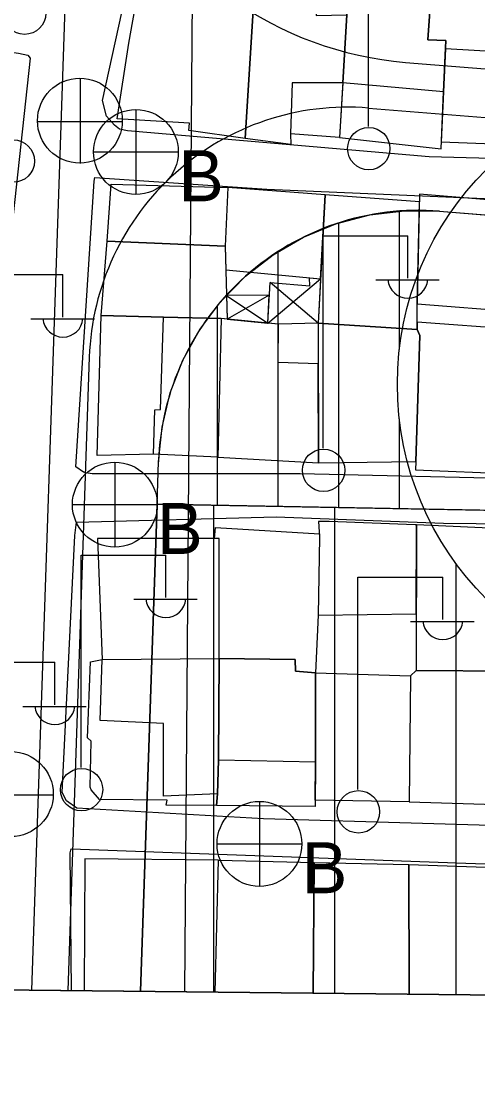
# Model space of a CAD drawing. Extents: x 417997 to 421451, y 4451742 to 4455216.
# Drawn here: x 420575.3 to 420613, y 4452223.3 to 4452310.2 of the extents above; entities that cross this region are included whole.
import ezdxf

# ---------------------------------------------------------------- set-up
doc = ezdxf.new("R2010")
doc.units = 0
for name, color, linetype in [('ADA', 7, 'Continuous'), ('ADAKENARI', 7, 'Continuous'), ('B_Mesken', 7, 'Continuous'), ('B_Sundurma', 7, 'Continuous'), ('B_Teras', 7, 'Continuous'), ('KALDIRIM', 7, 'Continuous'), ('PAFTALAMA', 7, 'Continuous'), ('PL_KON_MEV_350', 7, 'Continuous'), ('PL_KON_MEV_500', 7, 'Continuous'), ('S_Elektrik_Diregi', 7, 'Continuous'), ('S_Rogar_Kapagi', 7, 'Continuous'), ('S_Rogar_Kapagi_Buski', 7, 'Continuous'), ('SM_DAIRE', 7, 'Continuous'), ('SN_KENTSEL_DONUSUM', 7, 'Continuous'), ('TR_ORTAYOGUNKONUT', 7, 'Continuous'), ('TR_YUKSEKYOGUNKONUT', 7, 'Continuous'), ('Y_Lejant', 7, 'Continuous'), ('Yol_Sose', 7, 'Continuous')]:
    doc.layers.add(name, color=color, linetype=linetype)

msp = doc.modelspace()

# ---------------------------------------------------------------- linework, layer by layer
at = {"layer": 'ADA'}
msp.add_line((420586.507, 4452270.328), (420667.926, 4452268.821), dxfattribs=at)
msp.add_line((420586.507, 4452270.328), (420667.926, 4452268.821), dxfattribs=at)
at = {"layer": 'ADAKENARI'}
for p, q in [((420609.825, 4452294.482), (420669.435, 4452289.617)), ((420609.825, 4452294.482), (420669.435, 4452289.617)), ((420586.507, 4452270.328), (420586.626, 4452273.816)), ((420586.507, 4452270.328), (420586.626, 4452273.816)), ((420585.145, 4452230.185), (420586.507, 4452270.328)), ((420585.145, 4452230.185), (420586.507, 4452270.328))]:
    msp.add_line(p, q, dxfattribs=at)
msp.add_arc((420608.079, 4452273.088), 21.465, 85.33444, 178.05592, dxfattribs=at)
msp.add_arc((420608.079, 4452273.088), 21.465, 85.33444, 178.05592, dxfattribs=at)
at = {"layer": 'B_Mesken'}
for points in [[(420583.223, 4452302.095), (420584.18, 4452308.329), (420585.509, 4452315.716), (420594.594, 4452313.729), (420593.782, 4452300.484), (420589.126, 4452301.138), (420589.19, 4452301.73)], [(420594.594, 4452313.729), (420599.719, 4452313.139), (420599.643, 4452310.613), (420602.178, 4452310.656), (420601.567, 4452300.544), (420597.514, 4452300.867), (420597.562, 4452299.968), (420593.782, 4452300.484)], [(420609.948, 4452299.623), (420610.147, 4452304.306), (420610.35, 4452308.56), (420608.861, 4452308.619), (420609.117, 4452312.117), (420602.4, 4452312.748), (420602.178, 4452310.656), (420601.84, 4452305.066), (420601.567, 4452300.544)], [(420618.345, 4452307.392), (420610.317, 4452307.872), (420610.147, 4452304.306), (420609.973, 4452300.205), (420617.863, 4452299.895), (420617.907, 4452300.207)], [(420582.73, 4452296.699), (420592.365, 4452296.436), (420592.12, 4452291.613), (420582.393, 4452292.018)], [(420592.365, 4452296.436), (420592.12, 4452291.613), (420592.179, 4452289.644), (420600.008, 4452288.903), (420600.377, 4452295.838)], [(420599.814, 4452285.249), (420607.978, 4452284.742), (420607.982, 4452286.857), (420608.169, 4452295.265), (420600.377, 4452295.838)], [(420617.355, 4452294.371), (420617.465, 4452295.103), (420608.183, 4452295.879), (420607.982, 4452286.857), (420616.381, 4452286.192)], [(420592.12, 4452291.613), (420592.302, 4452285.596), (420591.789, 4452285.648), (420587.035, 4452285.753), (420581.892, 4452285.874), (420582.393, 4452292.018)], [(420581.554, 4452274.339), (420581.892, 4452285.874), (420587.035, 4452285.753), (420591.789, 4452285.648), (420591.517, 4452274.212), (420586.214, 4452274.462)], [(420599.818, 4452281.911), (420596.498, 4452282.001), (420596.537, 4452285.174), (420591.789, 4452285.648), (420591.517, 4452274.212), (420599.826, 4452273.741)], [(420599.814, 4452285.249), (420599.826, 4452273.741), (420607.875, 4452273.839), (420608.211, 4452284.248), (420607.978, 4452284.742)], [(420616.208, 4452284.731), (420607.979, 4452285.338), (420607.978, 4452284.742), (420608.211, 4452284.248), (420607.875, 4452273.839), (420607.846, 4452273.164), (420615.916, 4452272.83), (420615.927, 4452273.316), (420615.981, 4452280.931)], [(420591.263, 4452267.504), (420591.327, 4452268.413), (420599.905, 4452267.882), (420599.921, 4452267.619), (420599.794, 4452261.2), (420599.577, 4452256.441), (420597.934, 4452256.567), (420597.91, 4452257.522), (420591.629, 4452257.609), (420591.623, 4452267.504)], [(420607.927, 4452268.619), (420607.824, 4452268.623), (420600.723, 4452268.904), (420599.842, 4452268.898), (420599.921, 4452267.619), (420599.794, 4452261.2), (420607.91, 4452261.29)], [(420615.763, 4452268.268), (420607.927, 4452268.619), (420607.9, 4452256.631), (420615.616, 4452256.578)], [(420591.623, 4452267.504), (420581.593, 4452267.495), (420581.968, 4452257.546), (420591.629, 4452257.609)], [(420581.771, 4452246.001), (420581.069, 4452246.78), (420580.996, 4452247.006), (420581.06, 4452250.801), (420580.765, 4452251.076), (420581.025, 4452257.34), (420581.968, 4452257.546), (420591.629, 4452257.609), (420591.595, 4452249.245), (420591.488, 4452246.448), (420591.411, 4452245.497), (420587.264, 4452245.539), (420587.341, 4452245.942)], [(420599.563, 4452245.417), (420591.411, 4452245.497), (420591.488, 4452246.448), (420591.595, 4452249.245), (420591.629, 4452257.609), (420597.91, 4452257.522), (420597.934, 4452256.567), (420599.577, 4452256.441), (420599.58, 4452249.071)], [(420607.428, 4452256.187), (420607.317, 4452245.811), (420599.565, 4452245.93), (420599.58, 4452249.071), (420599.577, 4452256.441)], [(420615.606, 4452255.717), (420615.606, 4452255.717), (420615.616, 4452256.578), (420607.9, 4452256.631), (420607.428, 4452256.187), (420607.317, 4452245.811), (420615.319, 4452245.559), (420615.606, 4452255.717)]]:
    msp.add_lwpolyline(points, close=True, dxfattribs=at)
for points in [[(420591.317, 4452230.119), (420591.574, 4452241.006), (420580.552, 4452241.11), (420580.488, 4452230.233)], [(420591.317, 4452230.119), (420591.574, 4452241.006), (420599.48, 4452240.793), (420599.408, 4452230.033)], [(420599.408, 4452230.033), (420599.48, 4452240.793), (420607.278, 4452240.65), (420607.33, 4452229.95)], [(420607.33, 4452229.95), (420607.278, 4452240.65), (420615.211, 4452240.371), (420615.125, 4452229.867)]]:
    msp.add_lwpolyline(points, dxfattribs=at)
at = {"layer": 'B_Sundurma'}
for p, q in [((420595.644, 4452285.263), (420600.008, 4452288.903)), ((420599.814, 4452285.249), (420595.833, 4452288.594)), ((420592.243, 4452287.539), (420595.644, 4452285.263)), ((420595.774, 4452287.552), (420592.302, 4452285.596))]:
    msp.add_line(p, q, dxfattribs=at)
for points in [[(420599.814, 4452285.249), (420596.537, 4452285.174), (420595.644, 4452285.263), (420595.833, 4452288.594), (420599.126, 4452288.341), (420599.092, 4452288.99), (420600.008, 4452288.903)], [(420595.774, 4452287.552), (420592.243, 4452287.539), (420592.302, 4452285.596), (420595.644, 4452285.263)]]:
    msp.add_lwpolyline(points, close=True, dxfattribs=at)
at = {"layer": 'B_Teras'}
for points in [[(420601.84, 4452305.066), (420597.669, 4452305.066), (420597.514, 4452300.867), (420597.562, 4452299.968), (420593.782, 4452300.484), (420594.594, 4452313.729), (420599.719, 4452313.139), (420599.643, 4452310.613), (420602.178, 4452310.656)], [(420609.117, 4452312.117), (420608.861, 4452308.619), (420610.35, 4452308.56), (420610.147, 4452304.306), (420601.84, 4452305.066), (420602.178, 4452310.656), (420602.4, 4452312.748)], [(420587.035, 4452285.753), (420591.789, 4452285.648), (420591.517, 4452274.212), (420586.214, 4452274.462), (420586.313, 4452278.124), (420586.786, 4452278.146)], [(420591.595, 4452249.245), (420591.488, 4452246.448), (420587.048, 4452246.259), (420587.054, 4452252.268), (420581.816, 4452252.496), (420581.968, 4452257.546), (420591.629, 4452257.609)], [(420599.577, 4452256.441), (420599.58, 4452249.071), (420591.595, 4452249.245), (420591.629, 4452257.609), (420597.91, 4452257.522), (420597.934, 4452256.567)]]:
    msp.add_lwpolyline(points, close=True, dxfattribs=at)
at = {"layer": 'KALDIRIM'}
for p, q in [((420579.051, 4452315.942), (420576.143, 4452230.28)), ((420579.051, 4452315.942), (420576.143, 4452230.28)), ((420607.026, 4452306.75), (420758.831, 4452294.362)), ((420607.026, 4452306.75), (420758.831, 4452294.362)), ((420603.973, 4452302.986), (420758.481, 4452290.377)), ((420603.973, 4452302.986), (420758.481, 4452290.377)), ((420580.915, 4452282.446), (420579.144, 4452230.248)), ((420580.915, 4452282.446), (420579.144, 4452230.248))]:
    msp.add_line(p, q, dxfattribs=at)
for centre, radius, start, end in [((420609.382, 4452335.623), 28.968, 203.84179, 265.33444), ((420609.382, 4452335.623), 28.968, 203.84179, 265.33444), ((420602.238, 4452281.722), 21.335, 85.33444, 178.05592), ((420602.238, 4452281.722), 21.335, 85.33444, 178.05592)]:
    msp.add_arc(centre, radius, start, end, dxfattribs=at)
at = {"layer": 'PAFTALAMA'}
msp.add_line((419108.72, 4452245.779), (421237.47, 4452223.295), dxfattribs=at)
msp.add_line((419108.72, 4452245.779), (421237.47, 4452223.295), dxfattribs=at)
at = {"layer": 'PL_KON_MEV_350'}
msp.add_line((420585.145, 4452230.185), (420709.224, 4452228.874), dxfattribs=at)
msp.add_lwpolyline([(420709.224, 4452228.874), (420709.096, 4452239.866), (420708.554, 4452286.425), (420669.435, 4452289.617), (420667.926, 4452268.821), (420586.507, 4452270.328), (420585.145, 4452230.185)], dxfattribs=at)
at = {"layer": 'PL_KON_MEV_500'}
msp.add_lwpolyline([(420667.926, 4452268.821), (420586.507, 4452270.328), (420586.626, 4452273.816), (420586.919, 4452276.694), (420587.595, 4452279.506), (420588.644, 4452282.202), (420590.046, 4452284.732), (420591.775, 4452287.051), (420593.801, 4452289.116), (420596.085, 4452290.89), (420598.588, 4452292.341), (420601.262, 4452293.442), (420604.061, 4452294.174), (420606.932, 4452294.523), (420609.825, 4452294.482), (420669.435, 4452289.617)], close=True, dxfattribs=at)
msp.add_lwpolyline([(420667.926, 4452268.821), (420586.507, 4452270.328), (420586.626, 4452273.816), (420586.919, 4452276.694), (420587.595, 4452279.506), (420588.644, 4452282.202), (420590.046, 4452284.732), (420591.775, 4452287.051), (420593.801, 4452289.116), (420596.085, 4452290.89), (420598.588, 4452292.341), (420601.262, 4452293.442), (420604.061, 4452294.174), (420606.932, 4452294.523), (420609.825, 4452294.482), (420669.435, 4452289.617)], close=True, dxfattribs=at)
at = {"layer": 'S_Elektrik_Diregi'}
for p, q in [((420603.95, 4452301.472), (420603.95, 4452318.973)), ((420600.217, 4452274.963), (420600.217, 4452292.463)), ((420600.217, 4452292.463), (420607.218, 4452292.463)), ((420607.218, 4452288.963), (420607.218, 4452292.463)), ((420571.743, 4452289.255), (420578.743, 4452289.255)), ((420578.743, 4452285.755), (420578.743, 4452289.255)), ((420604.557, 4452288.823), (420609.808, 4452288.823)), ((420576.083, 4452285.615), (420581.333, 4452285.615)), ((420580.241, 4452248.644), (420580.241, 4452266.144)), ((420580.241, 4452266.144), (420587.241, 4452266.144)), ((420587.241, 4452262.644), (420587.241, 4452266.144)), ((420603.094, 4452246.816), (420603.094, 4452264.316)), ((420603.094, 4452264.316), (420610.095, 4452264.316)), ((420610.095, 4452260.816), (420610.095, 4452264.316)), ((420584.581, 4452262.504), (420589.831, 4452262.504)), ((420607.435, 4452260.676), (420612.685, 4452260.676)), ((420571.078, 4452257.308), (420578.078, 4452257.308)), ((420578.078, 4452253.808), (420578.078, 4452257.308)), ((420575.418, 4452253.668), (420580.668, 4452253.668))]:
    msp.add_line(p, q, dxfattribs=at)
for centre in [(420575.576, 4452310.802), (420603.986, 4452299.637), (420574.643, 4452298.613), (420600.253, 4452273.128), (420580.277, 4452246.808), (420603.13, 4452244.98)]:
    msp.add_circle(centre, 1.75, dxfattribs=at)
for centre in [(420607.218, 4452288.976), (420578.744, 4452285.768), (420587.242, 4452262.657), (420610.095, 4452260.828), (420578.079, 4452253.821)]:
    msp.add_arc(centre, 1.658, 184.83843, 355.14641, dxfattribs=at)
at = {"layer": 'S_Rogar_Kapagi'}
for p, q in [((420580.192, 4452298.415), (420580.192, 4452305.415)), ((420576.622, 4452301.88), (420583.622, 4452301.88)), ((420570.929, 4452246.374), (420577.93, 4452246.374))]:
    msp.add_line(p, q, dxfattribs=at)
for centre in [(420580.139, 4452301.943), (420574.446, 4452246.438)]:
    msp.add_circle(centre, 3.5, dxfattribs=at)
at = {"layer": 'S_Rogar_Kapagi_Buski'}
for p, q in [((420584.764, 4452302.863), (420584.764, 4452295.863)), ((420581.264, 4452299.363), (420588.264, 4452299.363)), ((420583.025, 4452273.796), (420583.025, 4452266.796)), ((420579.525, 4452270.296), (420586.525, 4452270.296)), ((420594.96, 4452245.835), (420594.96, 4452238.835)), ((420591.46, 4452242.335), (420598.46, 4452242.335))]:
    msp.add_line(p, q, dxfattribs=at)
for centre in [(420584.764, 4452299.363), (420583.025, 4452270.296), (420594.96, 4452242.335)]:
    msp.add_circle(centre, 3.5, dxfattribs=at)
at = {"layer": 'SM_DAIRE'}
msp.add_circle((420631.343, 4452280.222), 25, dxfattribs=at)
msp.add_circle((420631.343, 4452280.222), 25, dxfattribs=at)
at = {"layer": 'SN_KENTSEL_DONUSUM'}
msp.add_line((420589.681, 4452346.631), (420588.778, 4452230.147), dxfattribs=at)
msp.add_line((420589.681, 4452346.631), (420588.778, 4452230.147), dxfattribs=at)
at = {"layer": 'TR_ORTAYOGUNKONUT'}
for p, q in [((420591.192, 4452230.121), (420591.192, 4452270.242)), ((420591.192, 4452230.121), (420591.192, 4452270.242)), ((420601.192, 4452230.015), (420601.192, 4452270.056)), ((420601.192, 4452230.015), (420601.192, 4452270.056)), ((420611.192, 4452229.91), (420611.192, 4452265.425)), ((420611.192, 4452229.91), (420611.192, 4452265.425))]:
    msp.add_line(p, q, dxfattribs=at)
at = {"layer": 'TR_YUKSEKYOGUNKONUT'}
for p, q in [((420606.507, 4452283.087), (420606.507, 4452294.471)), ((420606.507, 4452283.087), (420606.507, 4452294.471)), ((420601.507, 4452270.051), (420601.507, 4452293.506)), ((420601.507, 4452270.051), (420601.507, 4452293.506)), ((420596.507, 4452270.143), (420596.507, 4452291.135)), ((420596.507, 4452270.143), (420596.507, 4452291.135)), ((420591.507, 4452270.236), (420591.507, 4452286.691)), ((420591.507, 4452270.236), (420591.507, 4452286.691)), ((420606.507, 4452269.958), (420606.507, 4452277.358)), ((420606.507, 4452269.958), (420606.507, 4452277.358))]:
    msp.add_line(p, q, dxfattribs=at)
at = {"layer": 'Y_Lejant'}
msp.add_lwpolyline([(419138.442, 4455021.89), (421266.409, 4454999.402), (421237.471, 4452223.294), (419108.722, 4452245.778)], close=True, dxfattribs=at)
at = {"layer": 'Yol_Sose'}
for points in [[(420631.778, 4452306.948), (420629.422, 4452298.417), (420608.967, 4452298.964), (420584.078, 4452301.105), (420583.416, 4452301.246), (420582.994, 4452301.581), (420582.325, 4452302.302), (420581.998, 4452303.618), (420587.155, 4452326.999), (420587.773, 4452329.735), (420609.697, 4452324.141), (420632.352, 4452318.183), (420633.043, 4452318.04), (420633.474, 4452317.936), (420633.79, 4452317.865), (420634.019, 4452317.77), (420632.491, 4452310.421)], [(420627.259, 4452288.085), (420623.209, 4452272.415), (420621.03, 4452272.327), (420598.312, 4452272.848), (420581.142, 4452272.831), (420580.623, 4452272.91), (420580.451, 4452272.974), (420579.801, 4452273.405), (420581.309, 4452296.96), (420581.378, 4452297.247), (420595.583, 4452296.31), (420616.748, 4452295.387), (420627.769, 4452294.605), (420628.259, 4452294.527), (420628.488, 4452294.461), (420628.741, 4452294.248), (420628.395, 4452292.786)], [(420654.379, 4452267.654), (420667.689, 4452266.839), (420668.033, 4452266.709), (420667.701, 4452244.353), (420667.802, 4452243.191), (420634.654, 4452243.255), (420595.283, 4452244.405), (420579.886, 4452245.273), (420579.04, 4452245.885), (420578.689, 4452246.565), (420579.73, 4452267.765), (420579.859, 4452268.859), (420596.349, 4452269.279), (420610.163, 4452268.763), (420639.822, 4452268.46), (420648.934, 4452267.84)]]:
    msp.add_lwpolyline(points, close=True, dxfattribs=at)
for points in [[(420543.063, 4452289.108), (420548.404, 4452310.859), (420548.472, 4452311.116), (420548.594, 4452311.285), (420575.085, 4452307.498), (420575.831, 4452307.354), (420576.024, 4452307.086), (420574.239, 4452290.628), (420572.844, 4452273.751), (420572.831, 4452268.868)], [(420579.451, 4452230.244), (420579.325, 4452241.612), (420579.411, 4452241.939), (420611.993, 4452240.757), (420657.78, 4452239.182), (420667.614, 4452239.222), (420667.173, 4452229.318)]]:
    msp.add_lwpolyline(points, dxfattribs=at)

# ---------------------------------------------------------------- texts
at = {"layer": 'S_Rogar_Kapagi_Buski'}
for p in [(420588.264, 4452295.298), (420586.525, 4452266.232), (420598.46, 4452238.271)]:
    msp.add_text('B', height=4.2, dxfattribs=at).set_placement(p)

doc.saveas('drawing.dxf')
